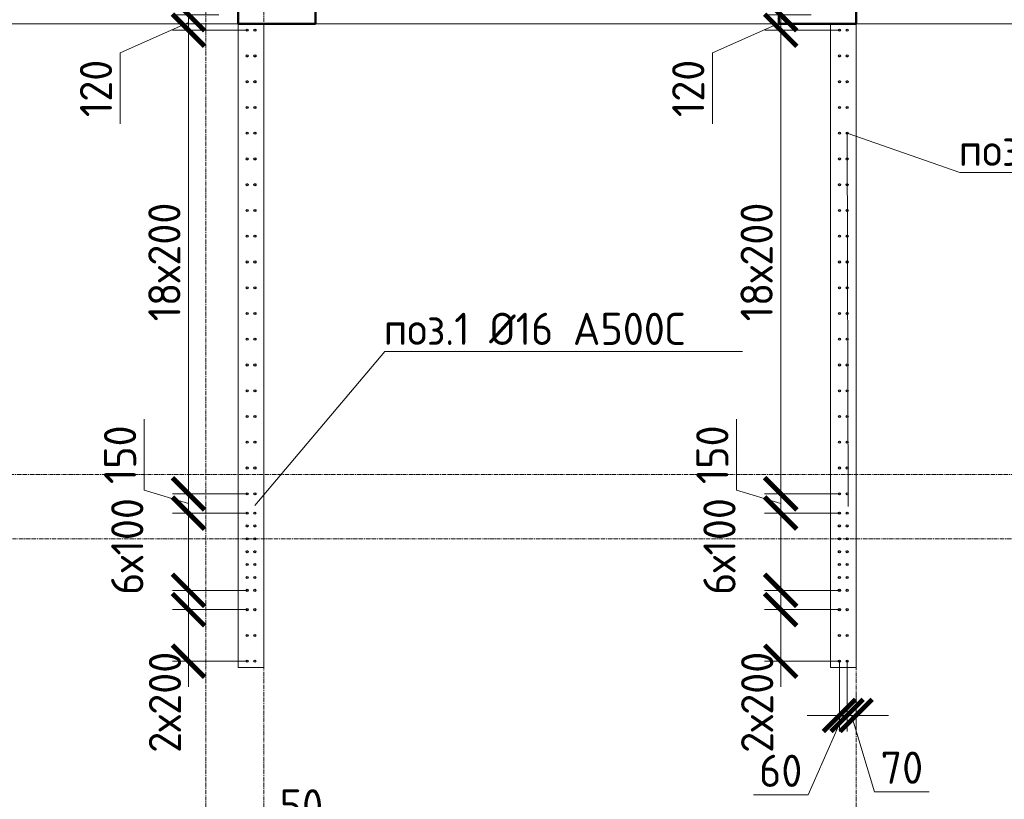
# Model space of a CAD drawing. Header units: millimetres. Extents: x -56135 to 1694203, y -446411 to -23139.
# Tile 273 of 311: x 967611 to 975259, y -67493 to -61438. Entities that reach past the tile are written whole.
import ezdxf
from ezdxf import colors
from ezdxf.entities.mleader import LeaderData, LeaderLine
from ezdxf.math import Vec2, Vec3

# ---------------------------------------------------------------- set-up
doc = ezdxf.new("R2010")
doc.units = ezdxf.units.MM
for name, pattern in [('01 Штриховая _4 мм_', [6, 3.5, -2.5]), ('______5', [1100, 800, -100, 100, -100]), ('HIDDEN2', [4.7625, 3.175, -1.5875]), ('осевая', [50.8, 31.75, -6.35, 6.35, -6.35])]:
    doc.linetypes.add(name, pattern=pattern)
for name, color, linetype, lineweight in [('1 Стены', 3, 'Continuous', 30), ('Оси', 40, '______5', 18), ('подоснова', 151, 'Continuous', 5), ('РАЗМЕРЫ', 1, 'Continuous', 9), ('СТЕНЫ', 3, 'Continuous', 30)]:
    doc.layers.add(name, color=color, linetype=linetype, lineweight=lineweight)
doc.styles.add('GOST-2.304_Type-B', font='GOST_Common.ttf')
doc.dimstyles.new('СПДС', dxfattribs={"dimscale": 100, "dimtxt": 2.5, "dimasz": 2.5, "dimexe": 1.25, "dimexo": 0, "dimtad": 1, "dimdec": 0, "dimtxsty": 'GOST-2.304_Type-B', "dimblk": 'ARCHTICK', "dimcen": 2.5, "dimdle": 2, "dimadec": 0, "dimazin": 2, "dimtfac": 0.75, "dimtdec": 0, "dimtmove": 1, "dimatfit": 3, "dimfxl": 1, "dimtolj": 1, "dimarcsym": 1})

# ---------------------------------------------------------------- blocks, each defined once
blk = doc.blocks.new('оси 2.2-2.3')
at = {"layer": 'Оси', "color": 16, "linetype": 'осевая', "lineweight": 0, "transparency": 33554687}
for p, q in [((487804.9, -104267.9), (487804.9, -134893.5)), ((482754.9, -105027.5), (482754.9, -134138.1)), ((483204.9, -105027.5), (483204.9, -134138.1)), ((468076.3, -106495.4), (524372.9, -106495.4)), ((468076.3, -109995.4), (524372.9, -109995.4)), ((468653.8, -110495.4), (523696.4, -110495.4))]:
    blk.add_line(p, q, dxfattribs=at)
blk = doc.blocks.new('стены тп')
at = {"layer": '1 Стены', "color": 252, "linetype": 'HIDDEN2', "lineweight": 0, "true_color": 0x939598}
for p, q in [((862590.6, -187525.6), (889390.4, -187525.6)), ((871140.6, -187525.6), (871140.6, -192525.6)), ((871340.4, -192525.6), (871340.4, -187525.6)), ((875740.7, -187525.6), (875740.7, -192525.6)), ((875940.6, -192525.6), (875940.6, -187525.6)), ((871140.6, -192525.6), (871340.4, -192525.6)), ((875740.7, -192525.6), (875940.6, -192525.6))]:
    blk.add_line(p, q, dxfattribs=at)
blk = doc.blocks.new('_ArchTick')
at = {"color": 0, "linetype": 'ByBlock', "const_width": 0.15}
blk.add_lwpolyline([(-0.5, -0.5), (0.5, 0.5)], dxfattribs=at)
blk = doc.blocks.new('*D1787')
at = {"layer": 'DEFPOINTS', "color": 0, "transparency": 16777216}
for p in [(969458.7, -68071.3), (969508.3, -68420, -360), (969458.7, -68495, -360)]:
    blk.add_point(p, dxfattribs=at)
at = {"layer": 'РАЗМЕРЫ', "color": 0, "lineweight": -2, "transparency": 16777216}
for p, q in [((969483.5, -68071.3), (969586.6, -67727.5)), ((969586.6, -67727.5), (970011.6, -67727.5)), ((969458.7, -68495), (969458.7, -67946.3)), ((969508.3, -68420), (969508.3, -67946.3)), ((969458.7, -68071.3), (969208.7, -68071.3)), ((969508.3, -68071.3), (969458.7, -68071.3)), ((969508.3, -68071.3), (969458.7, -68071.3)), ((969508.3, -68071.3), (969758.3, -68071.3))]:
    blk.add_line(p, q, dxfattribs=at)
at = {"layer": 'РАЗМЕРЫ', "color": 0, "lineweight": -2, "transparency": 16777216, "xscale": 250, "yscale": 250, "zscale": 250}
blk.add_blockref('_ArchTick', (969458.7, -68071.3), dxfattribs=at)
at = {"layer": 'РАЗМЕРЫ', "color": 0, "lineweight": -2, "transparency": 16777216, "xscale": 250, "yscale": 250, "zscale": 250, "rotation": 180}
blk.add_blockref('_ArchTick', (969508.3, -68071.3), dxfattribs=at)
at = {"layer": 'РАЗМЕРЫ', "color": 0, "transparency": 16777216, "insert": (969799.1, -67540), "char_height": 250, "attachment_point": 5, "style": 'GOST-2.304_Type-B'}
blk.add_mtext('\\A1;50', dxfattribs=at)
blk = doc.blocks.new('*D1708')
at = {"layer": 'DEFPOINTS', "color": 0, "transparency": 16777216}
for p in [(973978.2, -66420), (974038.5, -66420), (974038.5, -66840.9)]:
    blk.add_point(p, dxfattribs=at)
at = {"layer": 'РАЗМЕРЫ', "color": 0, "lineweight": -2, "transparency": 16777216}
for p, q in [((973978.2, -66420), (973978.2, -66965.9)), ((974038.5, -66420), (974038.5, -66965.9)), ((973978.2, -66840.9), (973728.2, -66840.9)), ((974008.3, -66840.9), (973734.7, -67458.9)), ((973978.2, -66840.9), (974038.5, -66840.9)), ((973978.2, -66840.9), (974038.5, -66840.9)), ((974038.5, -66840.9), (974288.5, -66840.9)), ((973734.7, -67458.9), (973309.7, -67458.9))]:
    blk.add_line(p, q, dxfattribs=at)
at = {"layer": 'РАЗМЕРЫ', "color": 0, "lineweight": -2, "transparency": 16777216, "xscale": 250, "yscale": 250, "zscale": 250}
blk.add_blockref('_ArchTick', (973978.2, -66840.9), dxfattribs=at)
at = {"layer": 'РАЗМЕРЫ', "color": 0, "lineweight": -2, "transparency": 16777216, "xscale": 250, "yscale": 250, "zscale": 250, "rotation": 180}
blk.add_blockref('_ArchTick', (974038.5, -66840.9), dxfattribs=at)
at = {"layer": 'РАЗМЕРЫ', "color": 0, "transparency": 16777216, "insert": (973522.2, -67271.4), "char_height": 250, "attachment_point": 5, "style": 'GOST-2.304_Type-B'}
blk.add_mtext('\\A1;60', dxfattribs=at)
blk = doc.blocks.new('_None')
blk = doc.blocks.new('*D1681')
at = {"layer": 'DEFPOINTS', "color": 0, "transparency": 16777216}
for p in [(974038.5, -66420, -360), (974108.2, -66668), (974108.2, -66840.9)]:
    blk.add_point(p, dxfattribs=at)
at = {"layer": 'РАЗМЕРЫ', "color": 0, "lineweight": -2, "transparency": 16777216}
for p, q in [((974038.5, -66420), (974038.5, -66965.9)), ((974108.2, -66668), (974108.2, -66965.9)), ((974038.5, -66840.9), (973788.5, -66840.9)), ((974038.5, -66840.9), (974108.2, -66840.9)), ((974038.5, -66840.9), (974108.2, -66840.9)), ((974073.3, -66840.9), (974251.5, -67434.7)), ((974108.2, -66840.9), (974358.2, -66840.9)), ((974251.5, -67434.7), (974675.3, -67434.7))]:
    blk.add_line(p, q, dxfattribs=at)
at = {"layer": 'РАЗМЕРЫ', "color": 0, "lineweight": -2, "transparency": 16777216, "xscale": 250, "yscale": 250, "zscale": 250}
blk.add_blockref('_ArchTick', (974038.5, -66840.9), dxfattribs=at)
at = {"layer": 'РАЗМЕРЫ', "color": 0, "lineweight": -2, "transparency": 16777216, "xscale": 250, "yscale": 250, "zscale": 250, "rotation": 180}
blk.add_blockref('_ArchTick', (974108.2, -66840.9), dxfattribs=at)
at = {"layer": 'РАЗМЕРЫ', "color": 0, "transparency": 16777216, "insert": (974463.4, -67247.2), "char_height": 250, "attachment_point": 5, "style": 'GOST-2.304_Type-B'}
blk.add_mtext('\\A1;70', dxfattribs=at)
blk = doc.blocks.new('*D2013')
at = {"layer": 'DEFPOINTS', "color": 0, "transparency": 16777216}
for p in [(969378.1, -65120, -360), (968922.2, -65270), (969377.8, -65270, -360)]:
    blk.add_point(p, dxfattribs=at)
at = {"layer": 'РАЗМЕРЫ', "color": 0, "lineweight": -2, "transparency": 16777216}
for p, q in [((968578.4, -65091.9), (968578.4, -64541.9)), ((968922.2, -64920), (968922.2, -65470)), ((968922.2, -65195), (968578.4, -65091.9)), ((969378.1, -65120), (968797.2, -65120)), ((969377.8, -65270), (968797.2, -65270))]:
    blk.add_line(p, q, dxfattribs=at)
at = {"layer": 'РАЗМЕРЫ', "color": 0, "lineweight": -2, "transparency": 16777216, "xscale": 250, "yscale": 250, "zscale": 250}
for p, rotation in [((968922.2, -65120), 90), ((968922.2, -65270), 270)]:
    blk.add_blockref('_ArchTick', p, dxfattribs=dict(at, rotation=rotation))
at = {"layer": 'РАЗМЕРЫ', "color": 0, "transparency": 16777216, "insert": (968390.9, -64816.9), "char_height": 250, "attachment_point": 5, "rotation": 90, "style": 'GOST-2.304_Type-B'}
blk.add_mtext('\\A1;150', dxfattribs=at)
blk = doc.blocks.new('*D2014')
at = {"layer": 'DEFPOINTS', "color": 0, "transparency": 16777216}
for p in [(969377.8, -65270, -360), (968922.2, -65870), (969377.8, -65870, -360)]:
    blk.add_point(p, dxfattribs=at)
at = {"layer": 'РАЗМЕРЫ', "color": 0, "lineweight": -2, "transparency": 16777216}
for p, q in [((968922.2, -65070), (968922.2, -66070)), ((969377.8, -65270), (968797.2, -65270)), ((969377.8, -65870), (968797.2, -65870))]:
    blk.add_line(p, q, dxfattribs=at)
at = {"layer": 'РАЗМЕРЫ', "color": 0, "lineweight": -2, "transparency": 16777216, "xscale": 250, "yscale": 250, "zscale": 250}
for p, rotation in [((968922.2, -65270), 90), ((968922.2, -65870), 270)]:
    blk.add_blockref('_ArchTick', p, dxfattribs=dict(at, rotation=rotation))
at = {"layer": 'РАЗМЕРЫ', "color": 0, "transparency": 16777216, "insert": (968446.5, -65529.2), "char_height": 250, "attachment_point": 5, "rotation": 90, "style": 'GOST-2.304_Type-B'}
blk.add_mtext('\\A1;6х100', dxfattribs=at)
blk = doc.blocks.new('*D2015')
at = {"layer": 'DEFPOINTS', "color": 0, "transparency": 16777216}
for p in [(969377.8, -66020, -360), (968922.2, -66420), (969377.8, -66420, -360)]:
    blk.add_point(p, dxfattribs=at)
at = {"layer": 'РАЗМЕРЫ', "color": 0, "lineweight": -2, "transparency": 16777216}
for p, q in [((968922.2, -65820), (968922.2, -66620)), ((969377.8, -66020), (968797.2, -66020)), ((969377.8, -66420), (968797.2, -66420))]:
    blk.add_line(p, q, dxfattribs=at)
at = {"layer": 'РАЗМЕРЫ', "color": 0, "lineweight": -2, "transparency": 16777216, "xscale": 250, "yscale": 250, "zscale": 250}
for p, rotation in [((968922.2, -66020), 90), ((968922.2, -66420), 270)]:
    blk.add_blockref('_ArchTick', p, dxfattribs=dict(at, rotation=rotation))
at = {"layer": 'РАЗМЕРЫ', "color": 0, "transparency": 16777216, "insert": (968739.5, -66739.3), "char_height": 250, "attachment_point": 5, "rotation": 90, "style": 'GOST-2.304_Type-B'}
blk.add_mtext('\\A1;2х200', dxfattribs=at)
blk = doc.blocks.new('*D2016')
at = {"layer": 'DEFPOINTS', "color": 0, "transparency": 16777216}
for p in [(973978.3, -65120, -360), (973522.3, -65270), (973978, -65270, -360)]:
    blk.add_point(p, dxfattribs=at)
at = {"layer": 'РАЗМЕРЫ', "color": 0, "lineweight": -2, "transparency": 16777216}
for p, q in [((973178.6, -65091.9), (973178.6, -64541.9)), ((973522.3, -64920), (973522.3, -65470)), ((973522.3, -65195), (973178.6, -65091.9)), ((973978.3, -65120), (973397.3, -65120)), ((973978, -65270), (973397.3, -65270))]:
    blk.add_line(p, q, dxfattribs=at)
at = {"layer": 'РАЗМЕРЫ', "color": 0, "lineweight": -2, "transparency": 16777216, "xscale": 250, "yscale": 250, "zscale": 250}
for p, rotation in [((973522.3, -65120), 90), ((973522.3, -65270), 270)]:
    blk.add_blockref('_ArchTick', p, dxfattribs=dict(at, rotation=rotation))
at = {"layer": 'РАЗМЕРЫ', "color": 0, "transparency": 16777216, "insert": (972991.1, -64816.9), "char_height": 250, "attachment_point": 5, "rotation": 90, "style": 'GOST-2.304_Type-B'}
blk.add_mtext('\\A1;150', dxfattribs=at)
blk = doc.blocks.new('*D2017')
at = {"layer": 'DEFPOINTS', "color": 0, "transparency": 16777216}
for p in [(973978, -65270, -360), (973522.3, -65870), (973978, -65870, -360)]:
    blk.add_point(p, dxfattribs=at)
at = {"layer": 'РАЗМЕРЫ', "color": 0, "lineweight": -2, "transparency": 16777216}
for p, q in [((973522.3, -65070), (973522.3, -66070)), ((973978, -65270), (973397.3, -65270)), ((973978, -65870), (973397.3, -65870))]:
    blk.add_line(p, q, dxfattribs=at)
at = {"layer": 'РАЗМЕРЫ', "color": 0, "lineweight": -2, "transparency": 16777216, "xscale": 250, "yscale": 250, "zscale": 250}
for p, rotation in [((973522.3, -65270), 90), ((973522.3, -65870), 270)]:
    blk.add_blockref('_ArchTick', p, dxfattribs=dict(at, rotation=rotation))
at = {"layer": 'РАЗМЕРЫ', "color": 0, "transparency": 16777216, "insert": (973046.7, -65529.2), "char_height": 250, "attachment_point": 5, "rotation": 90, "style": 'GOST-2.304_Type-B'}
blk.add_mtext('\\A1;6х100', dxfattribs=at)
blk = doc.blocks.new('*D2018')
at = {"layer": 'DEFPOINTS', "color": 0, "transparency": 16777216}
for p in [(973978, -66020, -360), (973522.3, -66420), (973978, -66420, -360)]:
    blk.add_point(p, dxfattribs=at)
at = {"layer": 'РАЗМЕРЫ', "color": 0, "lineweight": -2, "transparency": 16777216}
for p, q in [((973522.3, -65820), (973522.3, -66620)), ((973978, -66020), (973397.3, -66020)), ((973978, -66420), (973397.3, -66420))]:
    blk.add_line(p, q, dxfattribs=at)
at = {"layer": 'РАЗМЕРЫ', "color": 0, "lineweight": -2, "transparency": 16777216, "xscale": 250, "yscale": 250, "zscale": 250}
for p, rotation in [((973522.3, -66020), 90), ((973522.3, -66420), 270)]:
    blk.add_blockref('_ArchTick', p, dxfattribs=dict(at, rotation=rotation))
at = {"layer": 'РАЗМЕРЫ', "color": 0, "transparency": 16777216, "insert": (973339.6, -66739.3), "char_height": 250, "attachment_point": 5, "rotation": 90, "style": 'GOST-2.304_Type-B'}
blk.add_mtext('\\A1;2х200', dxfattribs=at)
blk = doc.blocks.new('*D1528')
at = {"layer": 'DEFPOINTS', "color": 0, "transparency": 16777216}
for p in [(973978.2, -61520, -360), (973522.7, -65120), (973978.6, -65120, -360)]:
    blk.add_point(p, dxfattribs=at)
at = {"layer": 'РАЗМЕРЫ', "color": 0, "lineweight": -2, "transparency": 16777216}
for p, q in [((973522.7, -61320), (973522.7, -65320)), ((973978.2, -61520), (973397.7, -61520)), ((973978.6, -65120), (973397.7, -65120))]:
    blk.add_line(p, q, dxfattribs=at)
at = {"layer": 'РАЗМЕРЫ', "color": 0, "lineweight": -2, "transparency": 16777216, "xscale": 250, "yscale": 250, "zscale": 250}
for p, rotation in [((973522.7, -61520), 90), ((973522.7, -65120), 270)]:
    blk.add_blockref('_ArchTick', p, dxfattribs=dict(at, rotation=rotation))
at = {"layer": 'РАЗМЕРЫ', "color": 0, "transparency": 16777216, "insert": (973335.2, -63320), "char_height": 250, "attachment_point": 5, "rotation": 90, "style": 'GOST-2.304_Type-B'}
blk.add_mtext('\\A1;18х200', dxfattribs=at)
blk = doc.blocks.new('*D1529')
at = {"layer": 'DEFPOINTS', "color": 0, "transparency": 16777216}
for p in [(973522.7, -61399.7), (973757.7, -61399.7), (973978.2, -61520, -360)]:
    blk.add_point(p, dxfattribs=at)
at = {"layer": 'РАЗМЕРЫ', "color": 0, "lineweight": -2, "transparency": 16777216}
for p, q in [((973522.7, -61399.7), (973522.7, -61149.7)), ((973757.7, -61399.7), (973397.7, -61399.7)), ((973522.7, -61520), (973522.7, -61399.7)), ((973522.7, -61520), (973522.7, -61399.7)), ((973522.7, -61459.9), (972991.4, -61697.1)), ((973978.2, -61520), (973397.7, -61520)), ((973522.7, -61520), (973522.7, -61770)), ((972991.4, -61697.1), (972991.4, -62247.1))]:
    blk.add_line(p, q, dxfattribs=at)
at = {"layer": 'РАЗМЕРЫ', "color": 0, "lineweight": -2, "transparency": 16777216, "xscale": 250, "yscale": 250, "zscale": 250}
for p, rotation in [((973522.7, -61399.7), 270), ((973522.7, -61520), 90)]:
    blk.add_blockref('_ArchTick', p, dxfattribs=dict(at, rotation=rotation))
at = {"layer": 'РАЗМЕРЫ', "color": 0, "transparency": 16777216, "insert": (972803.9, -61972.1), "char_height": 250, "attachment_point": 5, "rotation": 90, "style": 'GOST-2.304_Type-B'}
blk.add_mtext('\\A1;120', dxfattribs=at)
blk = doc.blocks.new('*D1530')
at = {"layer": 'DEFPOINTS', "color": 0, "transparency": 16777216}
for p in [(969378, -61520, -360), (968922.5, -65120), (969378.5, -65120, -360)]:
    blk.add_point(p, dxfattribs=at)
at = {"layer": 'РАЗМЕРЫ', "color": 0, "lineweight": -2, "transparency": 16777216}
for p, q in [((968922.5, -61320), (968922.5, -65320)), ((969378, -61520), (968797.5, -61520)), ((969378.5, -65120), (968797.5, -65120))]:
    blk.add_line(p, q, dxfattribs=at)
at = {"layer": 'РАЗМЕРЫ', "color": 0, "lineweight": -2, "transparency": 16777216, "xscale": 250, "yscale": 250, "zscale": 250}
for p, rotation in [((968922.5, -61520), 90), ((968922.5, -65120), 270)]:
    blk.add_blockref('_ArchTick', p, dxfattribs=dict(at, rotation=rotation))
at = {"layer": 'РАЗМЕРЫ', "color": 0, "transparency": 16777216, "insert": (968735, -63320), "char_height": 250, "attachment_point": 5, "rotation": 90, "style": 'GOST-2.304_Type-B'}
blk.add_mtext('\\A1;18х200', dxfattribs=at)
blk = doc.blocks.new('*D1531')
at = {"layer": 'DEFPOINTS', "color": 0, "transparency": 16777216}
for p in [(968922.5, -61399.7), (969157.5, -61399.7), (969378, -61520, -360)]:
    blk.add_point(p, dxfattribs=at)
at = {"layer": 'РАЗМЕРЫ', "color": 0, "lineweight": -2, "transparency": 16777216}
for p, q in [((968922.5, -61399.7), (968922.5, -61149.7)), ((969157.5, -61399.7), (968797.5, -61399.7)), ((968922.5, -61520), (968922.5, -61399.7)), ((968922.5, -61520), (968922.5, -61399.7)), ((968922.5, -61459.9), (968391.2, -61697.1)), ((969378, -61520), (968797.5, -61520)), ((968922.5, -61520), (968922.5, -61770)), ((968391.2, -61697.1), (968391.2, -62247.1))]:
    blk.add_line(p, q, dxfattribs=at)
at = {"layer": 'РАЗМЕРЫ', "color": 0, "lineweight": -2, "transparency": 16777216, "xscale": 250, "yscale": 250, "zscale": 250}
for p, rotation in [((968922.5, -61399.7), 270), ((968922.5, -61520), 90)]:
    blk.add_blockref('_ArchTick', p, dxfattribs=dict(at, rotation=rotation))
at = {"layer": 'РАЗМЕРЫ', "color": 0, "transparency": 16777216, "insert": (968203.7, -61972.1), "char_height": 250, "attachment_point": 5, "rotation": 90, "style": 'GOST-2.304_Type-B'}
blk.add_mtext('\\A1;120', dxfattribs=at)
blk = doc.blocks.new('стены  тп')
at = {"layer": 'СТЕНЫ', "color": 251, "linetype": '01 Штриховая _4 мм_', "lineweight": 0, "true_color": 0x636466}
for p, q in [((542712.3, -316625.7, 3100), (569512.1, -316625.7, 3100)), ((551262.3, -316625.7, 3100), (551262.3, -321625.7, 3100)), ((551462.1, -321625.7, 3100), (551462.1, -316625.7, 3100)), ((555862.5, -316625.7, 3100), (555862.5, -321625.7, 3100)), ((556062.3, -321625.7, 3100), (556062.3, -316625.7, 3100)), ((551262.3, -321625.7, 3100), (551462.1, -321625.7, 3100)), ((555862.5, -321625.7, 3100), (556062.3, -321625.7, 3100))]:
    blk.add_line(p, q, dxfattribs=at)
at = {"layer": 'СТЕНЫ', "color": 251, "linetype": '01 Штриховая _4 мм_', "lineweight": 0, "true_color": 0x636466, "transparency": 33554687}
for p, q in [((551262.3, -320375.7, 3100), (551262.3, -321625.7, 3100)), ((551462.3, -320445.7, 3100), (551462.3, -320375.7, 3100)), ((551462.3, -320375.7, 3100), (551462.3, -320445.7, 3100)), ((551462.3, -321625.7, 3100), (551462.3, -320445.7, 3100)), ((555862.3, -320375.7, 3100), (555862.3, -321625.7, 3100)), ((556062.3, -321625.7, 3100), (556062.3, -320375.7, 3100)), ((551262.3, -321625.7, 3100), (551382.3, -321625.7, 3100)), ((551382.3, -321625.7, 3100), (551462.3, -321625.7, 3100)), ((555862.3, -321625.7, 3100), (556062.3, -321625.7, 3100)), ((556062.3, -321625.7, 3100), (555862.3, -321625.7, 3100))]:
    blk.add_line(p, q, dxfattribs=at)
at = {"layer": 'СТЕНЫ', "color": 251, "linetype": '01 Штриховая _4 мм_', "lineweight": 0, "true_color": 0x636466, "elevation": 3100}
blk.add_lwpolyline([(551462.1, -316625.7), (551262.3, -316625.7), (551262.3, -321625.7), (551462.1, -321625.7)], close=True, dxfattribs=at)
blk = doc.blocks.new('прпрп')
at = {"color": 1, "lineweight": 50}
for points in [[(969308, -61220), (969908, -61220), (969908, -61470), (969308, -61470)], [(973508, -61220), (974108, -61220), (974108, -61470), (973508, -61470)]]:
    blk.add_lwpolyline(points, close=True, dxfattribs=at)
at = {"layer": '1 Стены', "color": 252, "lineweight": 0, "true_color": 0x939598}
blk.add_line((960358.2, -61470), (987558, -61470), dxfattribs=at)
at = {"layer": 'РАЗМЕРЫ', "color": 4, "linetype": 'Continuous', "lineweight": 30}
for centre in [(969378.1, -61520, -360), (969438.5, -61520, -360), (973978.2, -61520, -360), (974038.5, -61520, -360), (969378.1, -61720, -360), (969438.5, -61720, -360), (973978.2, -61720, -360), (974038.5, -61720, -360), (969378.1, -61920, -360), (969438.5, -61920, -360), (973978.3, -61920, -360), (974038.7, -61920, -360), (969378.1, -62120, -360), (969438.5, -62120, -360), (973978.3, -62120, -360), (974038.7, -62120, -360), (969378.1, -62320, -360), (969438.5, -62320, -360), (973978.3, -62320, -360), (974038.7, -62320, -360), (969378.1, -62520, -360), (969438.5, -62520, -360), (973978.3, -62520, -360), (974038.7, -62520, -360), (969378.1, -62720, -360), (969438.5, -62720, -360), (973978.3, -62720, -360), (974038.7, -62720, -360), (969378.1, -62920, -360), (969438.5, -62920, -360), (973978.3, -62920, -360), (974038.7, -62920, -360), (969378.1, -63120, -360), (969438.5, -63120, -360), (973978.3, -63120, -360), (974038.7, -63120, -360), (969378.1, -63320, -360), (969438.5, -63320, -360), (973978.3, -63320, -360), (974038.7, -63320, -360), (969378.1, -63520, -360), (969438.5, -63520, -360), (973978.3, -63520, -360), (974038.7, -63520, -360), (969378.1, -63720, -360), (969438.5, -63720, -360), (973978.3, -63720, -360), (974038.7, -63720, -360), (969378.1, -63920, -360), (969438.5, -63920, -360), (973978.3, -63920, -360), (974038.7, -63920, -360), (969378.1, -64120, -360), (969438.5, -64120, -360), (973978.3, -64120, -360), (974038.7, -64120, -360), (969378.1, -64320, -360), (969438.5, -64320, -360), (973978.3, -64320, -360), (974038.7, -64320, -360), (969378.1, -64520, -360), (969438.5, -64520, -360), (973978.3, -64520, -360), (974038.7, -64520, -360), (969378.1, -64720, -360), (969438.5, -64720, -360), (973978.3, -64720, -360), (974038.7, -64720, -360), (969378.1, -64920, -360), (969438.5, -64920, -360), (973978.3, -64920, -360), (974038.7, -64920, -360), (969378.1, -65120, -360), (969438.5, -65120, -360), (973978.3, -65120, -360), (974038.7, -65120, -360), (969377.8, -65270, -360), (969438.2, -65270, -360), (973978, -65270, -360), (974038.3, -65270, -360), (969377.8, -65370, -360), (969438.2, -65370, -360), (973978, -65370, -360), (974038.3, -65370, -360), (969377.8, -65470, -360), (969438.2, -65470, -360), (973978, -65470, -360), (974038.3, -65470, -360), (969377.8, -65570, -360), (969438.2, -65570, -360), (973978, -65570, -360), (974038.3, -65570, -360), (969377.8, -65670, -360), (969438.2, -65670, -360), (973978, -65670, -360), (974038.3, -65670, -360), (969377.8, -65770, -360), (969438.2, -65770, -360), (973978, -65770, -360), (974038.3, -65770, -360), (969377.8, -65870, -360), (969438.2, -65870, -360), (973978, -65870, -360), (974038.3, -65870, -360), (969377.8, -66020, -360), (969438.2, -66020, -360), (973978, -66020, -360), (974038.3, -66020, -360), (969377.8, -66220, -360), (969438.2, -66220, -360), (973978, -66220, -360), (974038.3, -66220, -360), (969377.8, -66420, -360), (969438.2, -66420, -360), (973978, -66420, -360), (974038.3, -66420, -360)]:
    blk.add_circle(centre, 8, dxfattribs=at)
at = {"layer": 'РАЗМЕРЫ', "color": 1}
for name, p in [('оси 2.2-2.3', (486303.3, 45025.4)), ('стены тп', (98167.6, 126055.6))]:
    blk.add_blockref(name, p, dxfattribs=at)
at = {"layer": 'РАЗМЕРЫ'}
blk.add_blockref('стены  тп', (418045.9, 255155.8, -3100), dxfattribs=at)
at = {"layer": 'РАЗМЕРЫ', "color": 1}
for base, p1, p2, picture, middle in [((968922.5, -61399.7), (969378, -61520, -360), (969157.5, -61399.7), '*D1531', (968391.2, -61759.6)), ((973522.7, -61399.7), (973978.2, -61520, -360), (973757.7, -61399.7), '*D1529', (972991.4, -61759.6))]:
    dim = blk.add_linear_dim(base=base, p1=p1, p2=p2, angle=90, dimstyle='СПДС', dxfattribs=at)
    dim.commit()
    dim.dimension.update_dxf_attribs({"geometry": picture, "text_midpoint": middle, "dimtype": 128})
at = {"layer": 'РАЗМЕРЫ'}
for base, p1, p2, picture, middle in [((968922.5, -65120), (969378, -61520, -360), (969378.5, -65120, -360), '*D1530', (968735, -63320)), ((973522.7, -65120), (973978.2, -61520, -360), (973978.6, -65120, -360), '*D1528', (973335.2, -63320))]:
    dim = blk.add_linear_dim(base=base, p1=p1, p2=p2, angle=90, text='18х200', dimstyle='СПДС', dxfattribs=at)
    dim.commit()
    dim.dimension.update_dxf_attribs({"geometry": picture, "text_midpoint": middle})
at = {"layer": 'РАЗМЕРЫ', "color": 1}
for base, p1, p2, picture, middle in [((968922.2, -65270), (969378.1, -65120, -360), (969377.8, -65270, -360), '*D2013', (968390.9, -65029.4)), ((973522.3, -65270), (973978.3, -65120, -360), (973978, -65270, -360), '*D2016', (972991.1, -65029.4))]:
    dim = blk.add_linear_dim(base=base, p1=p1, p2=p2, angle=90, dimstyle='СПДС', dxfattribs=at)
    dim.commit()
    dim.dimension.update_dxf_attribs({"geometry": picture, "text_midpoint": middle})
for base, p1, p2, text, picture, middle in [((968922.2, -65870), (969377.8, -65270, -360), (969377.8, -65870, -360), '6х100', '*D2014', (968634, -65529.2)), ((973522.3, -65870), (973978, -65270, -360), (973978, -65870, -360), '6х100', '*D2017', (973234.2, -65529.2)), ((968922.2, -66420), (969377.8, -66020, -360), (969377.8, -66420, -360), '2х200', '*D2015', (968927, -66739.3)), ((973522.3, -66420), (973978, -66020, -360), (973978, -66420, -360), '2х200', '*D2018', (973527.1, -66739.3))]:
    dim = blk.add_linear_dim(base=base, p1=p1, p2=p2, angle=90, text=text, dimstyle='СПДС', dxfattribs=at)
    dim.commit()
    dim.dimension.update_dxf_attribs({"geometry": picture, "text_midpoint": middle, "dimtype": 128})
at = {"layer": 'РАЗМЕРЫ'}
dim = blk.add_linear_dim(base=(974038.5, -66840.9, -360), p1=(973978.2, -66420, -360), p2=(974038.5, -66420, -360), dimstyle='СПДС', dxfattribs=at)
dim.commit()
dim.dimension.update_dxf_attribs({"geometry": '*D1708', "text_midpoint": (973672.2, -67458.9, -360), "dimtype": 128})
at = {"layer": 'РАЗМЕРЫ', "color": 1}
dim = blk.add_linear_dim(base=(974108.2, -66840.9), p1=(974038.5, -66420, -360), p2=(974108.2, -66668), dimstyle='СПДС', dxfattribs=at)
dim.commit()
dim.dimension.update_dxf_attribs({"geometry": '*D1681', "text_midpoint": (974314, -67247.2)})
at = {"layer": 'РАЗМЕРЫ'}
dim = blk.add_linear_dim(base=(969458.7, -68071.3), p1=(969508.3, -68420, -360), p2=(969458.7, -68495, -360), dimstyle='СПДС', dxfattribs=at)
dim.commit()
dim.dimension.update_dxf_attribs({"geometry": '*D1787', "text_midpoint": (969649.1, -67540)})
at = {"layer": 'подоснова', "color": 4, "ltscale": 0.3}
ml = blk.add_multileader_mtext('Standard', dxfattribs=at)
ml.set_content('{\\C2;поз.1 %%C16 А500С }', color=4, style='GOST-2.304_Type-B')
ml.set_leader_properties(color=256, linetype='ByLayer', lineweight=15)
ml.set_arrow_properties(name='NONE')
ml.build(insert=Vec2(0, 0))
ml.multileader.update_dxf_attribs({"text_left_attachment_type": 6, "text_right_attachment_type": 6, "dogleg_length": 0.1, "arrow_head_size": 18})
ctx = ml.context
ctx.base_point, ctx.char_height, ctx.arrow_head_size, ctx.landing_gap_size, ctx.plane_origin = Vec3(974914.3, -62624.5, -360), 250, 18, 20, Vec3(978356.3, -63367.2, -360)
ctx.left_attachment, ctx.right_attachment, ctx.text_align_type = 6, 6, 1
notes = []
notes.append((ctx, [(1, (1, 1, 0), (974914.2, -62624.5, -360), (1, 0), 0.1, [(1, [(974046.3, -65220, -360), (974038.7, -62320, -360)], 0, [])])]))
ctx.mtext.insert, ctx.mtext.width, ctx.mtext.alignment, ctx.mtext.flow_direction = Vec3(976076.2, -62324.5, -360), 4075.871, 2, 5
ml = blk.add_multileader_mtext('Standard', dxfattribs=at)
ml.set_content('{\\C2;поз.1 %%C16 А500С }', color=4, style='GOST-2.304_Type-B')
ml.set_leader_properties(color=256, linetype='ByLayer', lineweight=15)
ml.set_arrow_properties(name='NONE')
ml.build(insert=Vec2(0, 0))
ml.multileader.update_dxf_attribs({"text_left_attachment_type": 6, "text_right_attachment_type": 6, "dogleg_length": 0.1, "arrow_head_size": 18})
ctx = ml.context
ctx.base_point, ctx.char_height, ctx.arrow_head_size, ctx.landing_gap_size, ctx.plane_origin = Vec3(970448, -64014.2, -360), 250, 18, 20, Vec3(973814.9, -63325.7, -360)
ctx.left_attachment, ctx.right_attachment, ctx.text_align_type = 6, 6, 1
notes.append((ctx, [(1, (1, 1, 0), (970447.9, -64014.2, -360), (1, 0), 0.1, [(0, [(969438.2, -65212, -360)], 0, [])])]))
ctx.mtext.insert, ctx.mtext.width, ctx.mtext.alignment, ctx.mtext.flow_direction = Vec3(971609.9, -63714.2, -360), 4075.871, 2, 5
for ctx, leaders in notes:
    for number, flags, end, landing, length, lines in leaders:
        leader = LeaderData()
        leader.index, (leader.has_last_leader_line, leader.has_dogleg_vector, leader.attachment_direction) = number, flags
        leader.last_leader_point, leader.dogleg_vector, leader.dogleg_length = Vec3(end), Vec3(landing), length
        for number, points, colour, breaks in lines:
            line = LeaderLine()
            line.index, line.vertices, line.color, line.breaks = number, Vec3.list(points), colors.encode_raw_color(colour), breaks
            leader.lines.append(line)
        ctx.leaders.append(leader)

msp = doc.modelspace()

# ---------------------------------------------------------------- block references
at = {"layer": 'РАЗМЕРЫ'}
msp.add_blockref('прпрп', (0, 0), dxfattribs=at)

doc.saveas('drawing.dxf')
